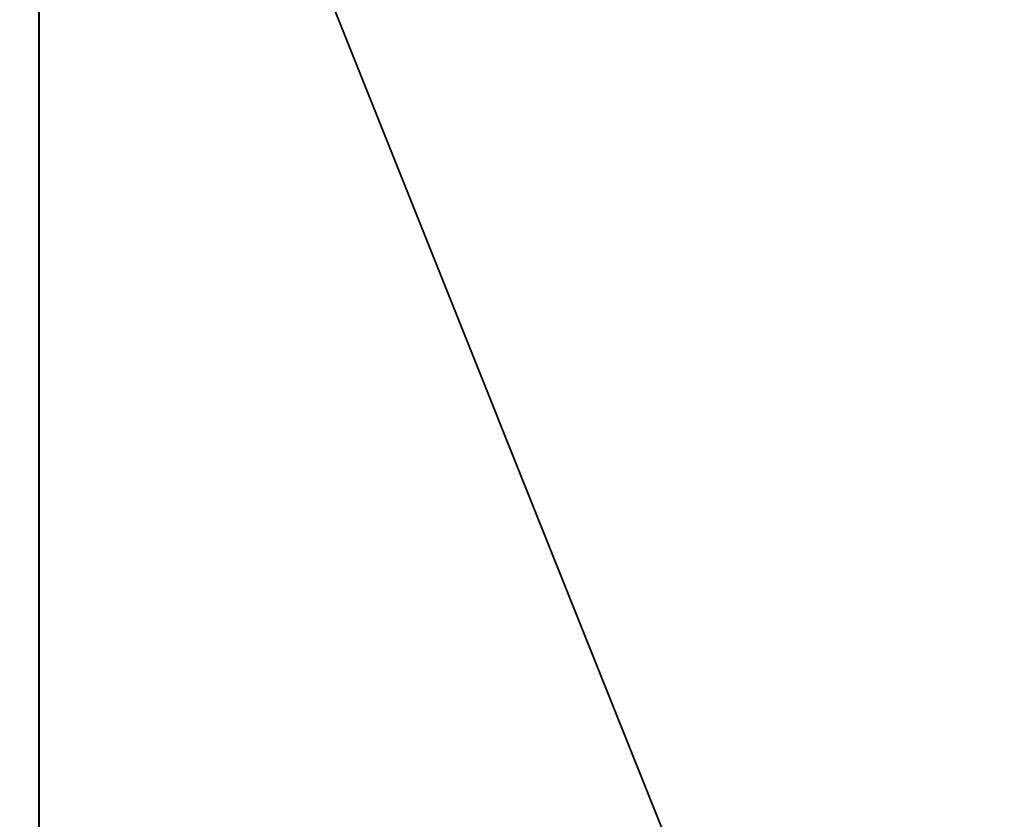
# Model space of a CAD drawing. Header units: millimetres. Extents: x -125 to 171, y -35 to 1363.
# Tile 676 of 1056: x -54.8009 to -54.7374, y 1225.6001 to 1225.6517. Entities that reach past the tile are written whole.
import ezdxf

# ---------------------------------------------------------------- set-up
doc = ezdxf.new("R2010")
doc.units = ezdxf.units.MM
doc.header["$LTSCALE"] = 65.185185
for name, color, linetype in [('2575', 7, 'CONTINUOUS'), ('2576', 7, 'CONTINUOUS'), ('2595', 7, 'CONTINUOUS'), ('2596', 7, 'CONTINUOUS')]:
    doc.layers.add(name, color=color, linetype=linetype)

msp = doc.modelspace()

# ---------------------------------------------------------------- linework, layer by layer
at = {"layer": '2575', "linetype": 'CONTINUOUS'}
for points in [[(-56.035678, 1225.7, 342.165409), (-56.035681, 1223.2, 342.165409), (-54.799622, 1223.2, 342.1654), (-56.035678, 1225.7, 342.165409)], [(-54.799671, 1225.7, 342.165416), (-56.035678, 1225.7, 342.165409), (-54.799622, 1223.2, 342.1654), (-54.799671, 1225.7, 342.165416)], [(-53.799605, 1225.7, 341.438826), (-54.799671, 1225.7, 342.165416), (-53.799635, 1223.2, 341.438867), (-53.799605, 1225.7, 341.438826)], [(-54.799671, 1225.7, 342.165416), (-54.799622, 1223.2, 342.1654), (-53.799635, 1223.2, 341.438867), (-54.799671, 1225.7, 342.165416)]]:
    msp.add_3dface(points, dxfattribs=at)
at = {"layer": '2576', "linetype": 'CONTINUOUS'}
for points in [[(-56.035658, 1225.7, 338.361164), (-54.79965, 1225.7, 338.36117), (-56.035706, 1223.2, 338.361179), (-56.035658, 1225.7, 338.361164)], [(-54.79965, 1225.7, 338.36117), (-54.799648, 1223.2, 338.361171), (-56.035706, 1223.2, 338.361179), (-54.79965, 1225.7, 338.36117)], [(-54.79965, 1225.7, 338.36117), (-53.79963, 1225.7, 339.087719), (-54.799648, 1223.2, 338.361171), (-54.79965, 1225.7, 338.36117)], [(-53.79963, 1225.7, 339.087719), (-53.79963, 1223.2, 339.087719), (-54.799648, 1223.2, 338.361171), (-53.79963, 1225.7, 339.087719)]]:
    msp.add_3dface(points, dxfattribs=at)
at = {"layer": '2595', "linetype": 'CONTINUOUS'}
for points in [[(-56.035658, 1225.7, 261.638836), (-56.035706, 1223.2, 261.638821), (-54.799648, 1223.2, 261.638829), (-56.035658, 1225.7, 261.638836)], [(-54.79965, 1225.7, 261.63883), (-56.035658, 1225.7, 261.638836), (-54.799648, 1223.2, 261.638829), (-54.79965, 1225.7, 261.63883)], [(-53.79963, 1225.7, 260.912281), (-54.79965, 1225.7, 261.63883), (-53.79963, 1223.2, 260.912281), (-53.79963, 1225.7, 260.912281)], [(-53.79963, 1223.2, 260.912281), (-54.79965, 1225.7, 261.63883), (-54.799648, 1223.2, 261.638829), (-53.79963, 1223.2, 260.912281)]]:
    msp.add_3dface(points, dxfattribs=at)
at = {"layer": '2596', "linetype": 'CONTINUOUS'}
for points in [[(-56.035678, 1225.7, 257.834591), (-54.799671, 1225.7, 257.834584), (-56.035681, 1223.2, 257.834591), (-56.035678, 1225.7, 257.834591)], [(-54.799671, 1225.7, 257.834584), (-54.799622, 1223.2, 257.8346), (-56.035681, 1223.2, 257.834591), (-54.799671, 1225.7, 257.834584)], [(-54.799671, 1225.7, 257.834584), (-53.799605, 1225.7, 258.561174), (-54.799622, 1223.2, 257.8346), (-54.799671, 1225.7, 257.834584)], [(-53.799605, 1225.7, 258.561174), (-53.799635, 1223.2, 258.561133), (-54.799622, 1223.2, 257.8346), (-53.799605, 1225.7, 258.561174)]]:
    msp.add_3dface(points, dxfattribs=at)

doc.saveas('drawing.dxf')
